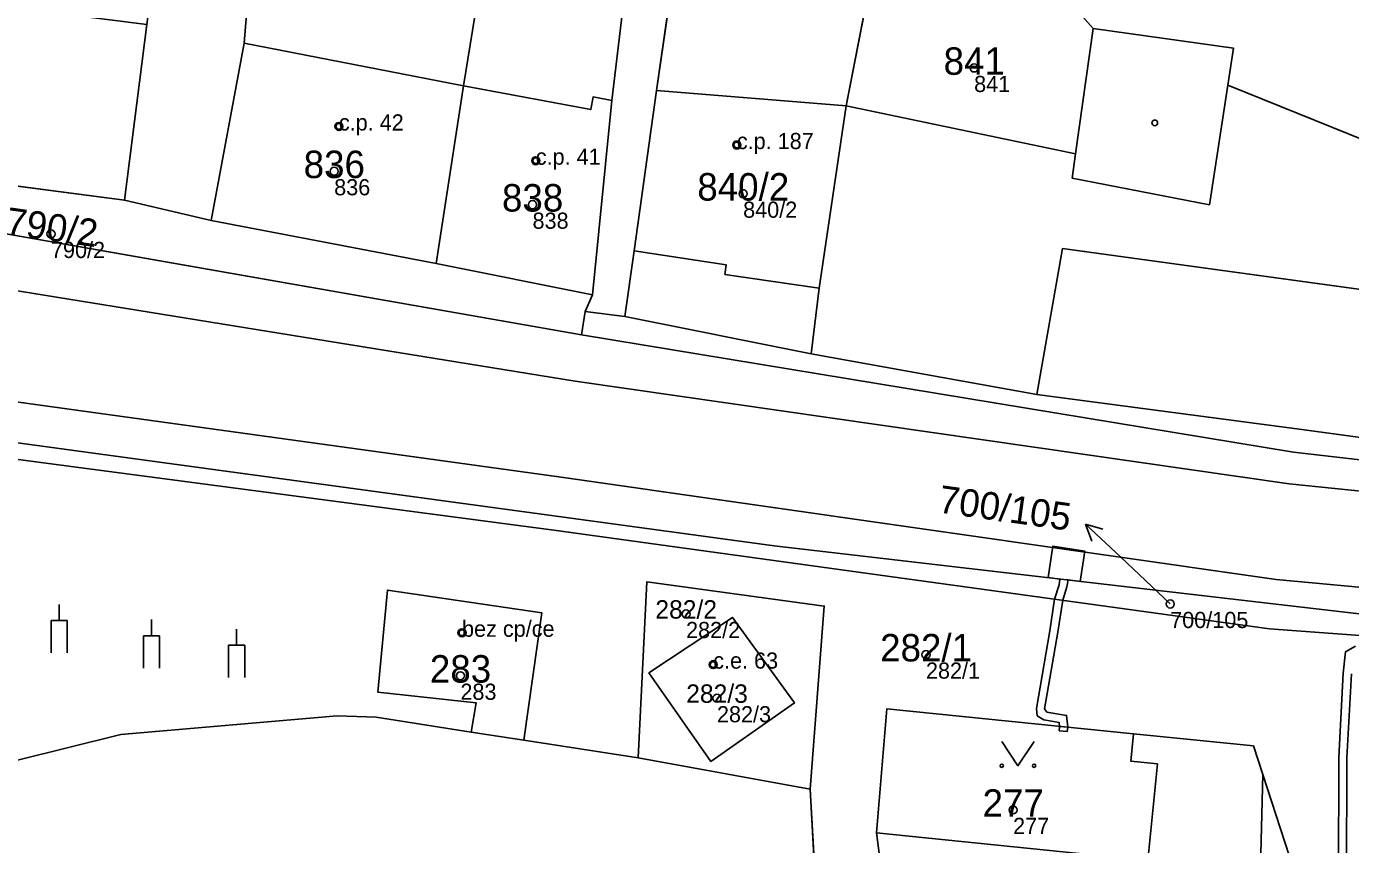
# Model space of a CAD drawing. Extents: x -603967 to -594699, y -1179315 to -1165625.
# Drawn here: x -597637.7 to -597555.8, y -1172370 to -1172319.4 of the extents above; entities that cross this region are included whole.
import ezdxf

# ---------------------------------------------------------------- set-up
doc = ezdxf.new("R2010")
doc.units = 0
for name, color, linetype in [('Definiční body', 7, 'Continuous'), ('Hranice parcel', 7, 'Continuous'), ('Parcelní čísla', 7, 'Continuous'), ('Polygon budovy', 7, 'Continuous'), ('Polygon parcely', 7, 'Continuous'), ('Pop  PČ popisy', 7, 'Continuous'), ('Vnitřní kresba', 7, 'Continuous'), ('Věcná břemena k části', 7, 'Continuous'), ('Značky budov', 7, 'Continuous'), ('Značky kultur', 7, 'Continuous')]:
    doc.layers.add(name, color=color, linetype=linetype)

msp = doc.modelspace()

# ---------------------------------------------------------------- linework, layer by layer
at = {"layer": 'Definiční body'}
for centre in [(-597579.04, -1172321.99994), (-597618.34, -1172325.61994), (-597593.72, -1172326.76994), (-597606.16, -1172327.73994), (-597618.63, -1172328.38994), (-597593.33, -1172329.77994), (-597606.36, -1172330.45994), (-597636.15, -1172332.26994), (-597566.91, -1172355.15994), (-597596.86, -1172355.77994), (-597610.72, -1172356.93994), (-597582.02, -1172358.28994), (-597610.82, -1172359.59994), (-597595.18, -1172358.90994), (-597594.95, -1172360.98994), (-597576.63, -1172367.89994)]:
    msp.add_circle(centre, 0.25, dxfattribs=at)
at = {"layer": 'Hranice parcel'}
for p, q in [((-597598.68, -1172323.4), (-597594.34, -1172293.04)), ((-597586.96, -1172324.35), (-597583.38, -1172305.98)), ((-597631.61, -1172330.18), (-597630.21, -1172319.32)), ((-597598.68, -1172323.4), (-597586.96, -1172324.35)), ((-597661.54, -1172326.24), (-597631.61, -1172330.18)), ((-597603.32, -1172338.5), (-597661.75, -1172328.26)), ((-597631.61, -1172330.18), (-597626.25, -1172331.44)), ((-597626.25, -1172331.44), (-597612.33, -1172334.09)), ((-597612.33, -1172334.09), (-597602.65, -1172336.03)), ((-597602.65, -1172336.03), (-597603.11, -1172337.06)), ((-597603.11, -1172337.06), (-597603.32, -1172338.5)), ((-597603.11, -1172337.06), (-597600.64, -1172337.37)), ((-597589.12, -1172339.69), (-597600.64, -1172337.37)), ((-597606.9, -1172363.58), (-597610.15, -1172363.08)), ((-597569.18, -1172363.19), (-597561.76, -1172363.94)), ((-597599.82, -1172364.67), (-597606.9, -1172363.58)), ((-597561.76, -1172363.94), (-597561.19, -1172365.71)), ((-597589.19, -1172366.62), (-597599.82, -1172364.67)), ((-597561.19, -1172365.71), (-597559.27, -1172371.61)), ((-597588, -1172387.31), (-597589.19, -1172366.62))]:
    msp.add_line(p, q, dxfattribs=at)
for points in [[(-597614.27, -1172283.31), (-597617.79, -1172282.01), (-597620.39, -1172296.71), (-597621.97, -1172305.79), (-597623.91, -1172316.88), (-597624.2, -1172320.47), (-597626.25, -1172331.44)], [(-597603.32, -1172338.5), (-597559.28, -1172345.76), (-597534.75, -1172348.6), (-597527.43, -1172348.17), (-597522.01, -1172347.22), (-597516.92, -1172345.77), (-597512.23, -1172343.6), (-597509.21, -1172340.34), (-597465.05, -1172284.36)], [(-597571.67, -1172319.55), (-597576.38, -1172314.23), (-597583.38, -1172305.98)], [(-597602.65, -1172336.03), (-597601.46, -1172324.01), (-597600.08, -1172312.46)], [(-597612.33, -1172334.09), (-597610.63, -1172323.1), (-597609.24, -1172314.59), (-597609.2, -1172314.35)], [(-597586.96, -1172324.35), (-597572.76, -1172327.32), (-597571.67, -1172319.55)], [(-597549.4, -1172328.69), (-597563.35, -1172323.07), (-597563, -1172320.77), (-597571.67, -1172319.55)], [(-597600.64, -1172337.37), (-597600.07, -1172333.31), (-597598.68, -1172323.4)], [(-597586.96, -1172324.35), (-597588.62, -1172335.63), (-597589.12, -1172339.69)], [(-597589.12, -1172339.69), (-597575.17, -1172342.21), (-597559.08, -1172344.33), (-597541.61, -1172346.69), (-597539.61, -1172345.09), (-597538.2, -1172334.01)], [(-597661.18, -1172343.19), (-597660.8, -1172342.11), (-597591.42, -1172351.56), (-597523.81, -1172359.42)], [(-597523.81, -1172359.42), (-597560.77, -1172356.69), (-597605.05, -1172350.59), (-597661.18, -1172343.19)], [(-597610.15, -1172363.08), (-597609.85, -1172361.27), (-597615.93, -1172360.61), (-597615.34, -1172354.3)], [(-597615.34, -1172354.3), (-597605.78, -1172355.71), (-597606.9, -1172363.58)], [(-597599.82, -1172364.67), (-597599.29, -1172353.8), (-597588.31, -1172355.29), (-597589.19, -1172366.62)], [(-597593.98, -1172355.99), (-597590.16, -1172361.28), (-597595.32, -1172364.9), (-597599.16, -1172359.42), (-597593.98, -1172355.99)], [(-597569.18, -1172363.19), (-597584.44, -1172361.64), (-597585.07, -1172369.31)], [(-597618.44, -1172362.07), (-597631.82, -1172363.24), (-597641.39, -1172365.6), (-597643.59, -1172365.91), (-597657.57, -1172372.95)], [(-597610.15, -1172363.08), (-597616.04, -1172362.17), (-597618.44, -1172362.07)], [(-597585.07, -1172369.31), (-597568.29, -1172371.02), (-597567.7, -1172365.05), (-597569.35, -1172364.88), (-597569.18, -1172363.19)], [(-597561.19, -1172365.71), (-597561.4, -1172374.72), (-597561.68, -1172375)], [(-597581.82, -1172385.04), (-597583.31, -1172382.89), (-597585.07, -1172369.31)]]:
    msp.add_lwpolyline(points, dxfattribs=at)
at = {"layer": 'Polygon budovy'}
for points in [[(-597626.25, -1172331.44), (-597612.33, -1172334.09), (-597610.63, -1172323.1), (-597624.2, -1172320.47)], [(-597612.33, -1172334.09), (-597602.65, -1172336.03), (-597601.46, -1172324.01), (-597602.61, -1172323.79), (-597602.76, -1172324.58), (-597610.63, -1172323.1)], [(-597598.68, -1172323.4), (-597600.07, -1172333.31), (-597594.37, -1172334.18), (-597594.46, -1172334.77), (-597588.62, -1172335.63), (-597586.96, -1172324.35)], [(-597573.57, -1172333.17), (-597575.17, -1172342.21), (-597559.08, -1172344.33), (-597541.61, -1172346.69), (-597539.61, -1172345.09), (-597538.2, -1172334.01), (-597548.55, -1172330.69), (-597548.79, -1172332.18), (-597546.91, -1172332.49), (-597547.61, -1172336.73)], [(-597615.34, -1172354.3), (-597615.93, -1172360.61), (-597609.85, -1172361.27), (-597610.15, -1172363.08), (-597606.9, -1172363.58), (-597605.78, -1172355.71)], [(-597590.16, -1172361.28), (-597593.98, -1172355.99), (-597599.16, -1172359.42), (-597595.32, -1172364.9)]]:
    msp.add_lwpolyline(points, close=True, dxfattribs=at)
at = {"layer": 'Polygon parcely'}
for points in [[(-597613.48, -1172250.61), (-597619.99, -1172266.95), (-597625.21, -1172281.3), (-597626.64, -1172292.08), (-597627.15, -1172296.01), (-597628.22, -1172304.34), (-597630.21, -1172319.32), (-597631.61, -1172330.18), (-597626.25, -1172331.44), (-597624.2, -1172320.47), (-597623.91, -1172316.88), (-597621.97, -1172305.79), (-597620.39, -1172296.71), (-597617.79, -1172282.01), (-597614.27, -1172283.31), (-597613.61, -1172282.2), (-597609.35, -1172275.04), (-597608.3, -1172273.28), (-597607.77, -1172272.21), (-597604.86, -1172267.5), (-597599.56, -1172261.45), (-597599.23, -1172261.03), (-597585.98, -1172244.84)], [(-597534.75, -1172348.6), (-597559.28, -1172345.76), (-597603.32, -1172338.5), (-597661.75, -1172328.26), (-597662.94, -1172328.05), (-597706, -1172323.18), (-597731.68, -1172318.8), (-597765.64, -1172314.46), (-597793.13, -1172310.44), (-597851.99, -1172302.61), (-597960.77, -1172287.58), (-597964.7, -1172286.91), (-597986.41, -1172283.87), (-598031.69, -1172277.53)], [(-598037.57, -1172289.67), (-597969.21, -1172299.41), (-597966.22, -1172299.84), (-597956.98, -1172301.12), (-597797.27, -1172323.47), (-597770.58, -1172327.35), (-597737.75, -1172331.93), (-597704.89, -1172336.54), (-597674.14, -1172341.49), (-597673.16, -1172341.62), (-597665.62, -1172342.61), (-597661.18, -1172343.19), (-597660.8, -1172342.11), (-597591.42, -1172351.56), (-597523.81, -1172359.42)], [(-597541.61, -1172346.69), (-597559.08, -1172344.33), (-597575.17, -1172342.21), (-597589.12, -1172339.69), (-597600.64, -1172337.37), (-597603.11, -1172337.06), (-597603.32, -1172338.5), (-597559.28, -1172345.76), (-597534.75, -1172348.6)], [(-597554.77, -1172372.15), (-597554.56, -1172359.47), (-597554.54, -1172358.4), (-597544.78, -1172358.84), (-597535.52, -1172360.63), (-597522, -1172364.02), (-597520.82, -1172360.39), (-597523.81, -1172359.42), (-597560.77, -1172356.69), (-597605.05, -1172350.59), (-597661.18, -1172343.19), (-597665.62, -1172342.61), (-597669.75, -1172356.84), (-597683.68, -1172403.08)], [(-597657.57, -1172372.95), (-597643.59, -1172365.91), (-597641.39, -1172365.6), (-597631.82, -1172363.24), (-597618.44, -1172362.07), (-597616.04, -1172362.17), (-597610.15, -1172363.08), (-597609.85, -1172361.27), (-597615.93, -1172360.61), (-597615.34, -1172354.3), (-597605.78, -1172355.71), (-597606.9, -1172363.58), (-597599.82, -1172364.67), (-597599.29, -1172353.8), (-597588.31, -1172355.29), (-597589.19, -1172366.62), (-597588, -1172387.31)], [(-597583.31, -1172382.89), (-597585.07, -1172369.31), (-597584.44, -1172361.64), (-597569.18, -1172363.19), (-597561.76, -1172363.94), (-597561.19, -1172365.71), (-597559.27, -1172371.61)]]:
    msp.add_lwpolyline(points, dxfattribs=at)
for points in [[(-597604.73, -1172287.83), (-597604.88, -1172288.85), (-597596.24, -1172292.02), (-597594.34, -1172293.04), (-597583.38, -1172305.98), (-597576.38, -1172314.23), (-597571.67, -1172319.55), (-597563, -1172320.77), (-597563.35, -1172323.07), (-597549.4, -1172328.69), (-597548.82, -1172327.17), (-597548.37, -1172327.32), (-597543.18, -1172316.56), (-597540.67, -1172311.35), (-597601.44, -1172279.22), (-597605.91, -1172286.83)], [(-597623.91, -1172316.88), (-597624.2, -1172320.47), (-597626.25, -1172331.44), (-597612.33, -1172334.09), (-597610.63, -1172323.1), (-597609.24, -1172314.59), (-597609.2, -1172314.35), (-597608.23, -1172308.09), (-597606.66, -1172299.06), (-597604.88, -1172288.85), (-597608.45, -1172286.57), (-597613.62, -1172283.55), (-597614.27, -1172283.31), (-597617.79, -1172282.01), (-597620.39, -1172296.71), (-597621.97, -1172305.79)], [(-597600.07, -1172333.31), (-597598.68, -1172323.4), (-597594.34, -1172293.04), (-597596.24, -1172292.02), (-597599.51, -1172309.71), (-597600.08, -1172312.46), (-597601.46, -1172324.01), (-597602.65, -1172336.03), (-597603.11, -1172337.06), (-597600.64, -1172337.37)], [(-597586.96, -1172324.35), (-597583.38, -1172305.98), (-597594.34, -1172293.04), (-597598.68, -1172323.4)], [(-597576.38, -1172314.23), (-597583.38, -1172305.98), (-597586.96, -1172324.35), (-597572.76, -1172327.32), (-597571.67, -1172319.55)], [(-597602.65, -1172336.03), (-597601.46, -1172324.01), (-597600.08, -1172312.46), (-597599.51, -1172309.71), (-597608.23, -1172308.09), (-597609.2, -1172314.35), (-597609.24, -1172314.59), (-597610.63, -1172323.1), (-597612.33, -1172334.09)], [(-597661.54, -1172326.24), (-597631.61, -1172330.18), (-597630.21, -1172319.32), (-597640.23, -1172318.06), (-597640.29, -1172318.5), (-597643.96, -1172318.22), (-597643.94, -1172318.06), (-597646.81, -1172317.87), (-597646.76, -1172317.48), (-597650.37, -1172317.05), (-597650.32, -1172316.6), (-597660.41, -1172315.39)], [(-597548.55, -1172330.69), (-597547.8, -1172329.33), (-597549.4, -1172328.69), (-597563.35, -1172323.07), (-597563, -1172320.77), (-597571.67, -1172319.55), (-597572.76, -1172327.32), (-597586.96, -1172324.35), (-597588.62, -1172335.63), (-597589.12, -1172339.69), (-597575.17, -1172342.21), (-597559.08, -1172344.33), (-597541.61, -1172346.69), (-597539.61, -1172345.09), (-597538.2, -1172334.01)], [(-597598.68, -1172323.4), (-597600.07, -1172333.31), (-597600.64, -1172337.37), (-597589.12, -1172339.69), (-597588.62, -1172335.63), (-597586.96, -1172324.35)], [(-597631.61, -1172330.18), (-597661.54, -1172326.24), (-597661.75, -1172328.26), (-597603.32, -1172338.5), (-597603.11, -1172337.06), (-597602.65, -1172336.03), (-597612.33, -1172334.09), (-597626.25, -1172331.44)], [(-597661.18, -1172343.19), (-597605.05, -1172350.59), (-597560.77, -1172356.69), (-597523.81, -1172359.42), (-597591.42, -1172351.56), (-597660.8, -1172342.11)], [(-597610.15, -1172363.08), (-597606.9, -1172363.58), (-597605.78, -1172355.71), (-597615.34, -1172354.3), (-597615.93, -1172360.61), (-597609.85, -1172361.27)], [(-597599.82, -1172364.67), (-597589.19, -1172366.62), (-597588.31, -1172355.29), (-597599.29, -1172353.8)], [(-597593.98, -1172355.99), (-597590.16, -1172361.28), (-597595.32, -1172364.9), (-597599.16, -1172359.42)], [(-597593.98, -1172355.99), (-597599.16, -1172359.42), (-597595.32, -1172364.9), (-597590.16, -1172361.28)], [(-597569.18, -1172363.19), (-597584.44, -1172361.64), (-597585.07, -1172369.31), (-597568.29, -1172371.02), (-597567.7, -1172365.05), (-597569.35, -1172364.88)], [(-597617.48, -1172394.81), (-597606.81, -1172398.91), (-597599.56, -1172401.9), (-597590, -1172396.78), (-597588, -1172387.31), (-597589.19, -1172366.62), (-597599.82, -1172364.67), (-597606.9, -1172363.58), (-597610.15, -1172363.08), (-597616.04, -1172362.17), (-597618.44, -1172362.07), (-597631.82, -1172363.24), (-597641.39, -1172365.6), (-597643.59, -1172365.91), (-597657.57, -1172372.95), (-597661.84, -1172376.84), (-597658.39, -1172378.24), (-597646.49, -1172375.52), (-597644.61, -1172383.82)], [(-597561.68, -1172375), (-597561.4, -1172374.72), (-597561.19, -1172365.71), (-597561.76, -1172363.94), (-597569.18, -1172363.19), (-597569.35, -1172364.88), (-597567.7, -1172365.05), (-597568.29, -1172371.02), (-597585.07, -1172369.31), (-597583.31, -1172382.89), (-597581.82, -1172385.04), (-597582.84, -1172383.05), (-597567.19, -1172385.39), (-597566.61, -1172382.45), (-597564.02, -1172382.8), (-597563.26, -1172378.28), (-597562.52, -1172378.54)], [(-597561.4, -1172374.72), (-597561.68, -1172375), (-597562.52, -1172378.54), (-597560.55, -1172379.23), (-597559.27, -1172371.61), (-597561.19, -1172365.71)]]:
    msp.add_lwpolyline(points, close=True, dxfattribs=at)
at = {"layer": 'Pop  PČ popisy'}
for p, q in [((-597569.96, -1172352.27), (-597572.155, -1172350.223)), ((-597572.155, -1172350.223), (-597571.081, -1172350.54)), ((-597572.155, -1172350.223), (-597571.764, -1172351.273)), ((-597566.91, -1172355.16), (-597569.96, -1172352.27))]:
    msp.add_line(p, q, dxfattribs=at)
at = {"layer": 'Vnitřní kresba'}
for p, q in [((-597624.2, -1172320.47), (-597610.63, -1172323.1)), ((-597610.63, -1172323.1), (-597602.76, -1172324.58)), ((-597564.47, -1172330.47), (-597563.35, -1172323.07)), ((-597602.76, -1172324.58), (-597602.61, -1172323.79)), ((-597602.61, -1172323.79), (-597601.46, -1172324.01)), ((-597572.97, -1172328.82), (-597572.76, -1172327.32)), ((-597572.97, -1172328.82), (-597564.47, -1172330.47)), ((-597603.73, -1172341.37), (-597665.47, -1172331.4)), ((-597573.57, -1172333.17), (-597575.17, -1172342.21)), ((-597547.61, -1172336.73), (-597573.57, -1172333.17)), ((-597594.37, -1172334.18), (-597600.07, -1172333.31)), ((-597594.46, -1172334.77), (-597594.37, -1172334.18)), ((-597588.62, -1172335.63), (-597594.46, -1172334.77)), ((-597604.58, -1172347.32), (-597662.11, -1172339.36)), ((-597559.55, -1172347.73), (-597603.73, -1172341.37)), ((-597604.58, -1172347.32), (-597560.35, -1172353.64)), ((-597543.85, -1172349.33), (-597559.55, -1172347.73)), ((-597560.35, -1172353.64), (-597539.42, -1172355.57))]:
    msp.add_line(p, q, dxfattribs=at)
at = {"layer": 'Věcná břemena k části'}
for points in [[(-597574.47, -1172353.53), (-597573.73, -1172353.62), (-597573.23, -1172353.67), (-597572.49, -1172353.76), (-597572.2, -1172351.89), (-597574.18, -1172351.59)], [(-597573.76, -1172362.73), (-597573.25, -1172362.78), (-597573.32, -1172362.05), (-597574.54, -1172361.85), (-597574.69, -1172361.65), (-597573.86, -1172356.9), (-597573.56, -1172354.93), (-597573.3, -1172354.1), (-597573.23, -1172353.67), (-597573.73, -1172353.62), (-597573.78, -1172353.98), (-597574.07, -1172354.86), (-597574.36, -1172356.82), (-597575.19, -1172361.63), (-597575.15, -1172362.07), (-597574.72, -1172362.33), (-597573.78, -1172362.49)], [(-597573.25, -1172362.78), (-597573.76, -1172362.73), (-597573.77, -1172363), (-597573.28, -1172363.04)]]:
    msp.add_lwpolyline(points, close=True, dxfattribs=at)
for points in [[(-597555.45, -1172357.76), (-597556.06, -1172358.11), (-597556.2, -1172359.45), (-597556.48, -1172364.65), (-597556.5, -1172371.95)], [(-597556, -1172372.01), (-597555.98, -1172364.67), (-597555.7, -1172359.49)]]:
    msp.add_lwpolyline(points, dxfattribs=at)
at = {"layer": 'Značky budov'}
for centre in [(-597618.3468, -1172325.61916), (-597567.8668, -1172325.39916), (-597593.7268, -1172326.76916), (-597606.1668, -1172327.73916), (-597610.7268, -1172356.93916), (-597595.1868, -1172358.90916)]:
    msp.add_circle(centre, 0.175, dxfattribs=at)
at = {"layer": 'Značky kultur'}
for p, q in [((-597635.647, -1172356.19), (-597635.647, -1172355.188)), ((-597629.927, -1172357.13), (-597629.927, -1172356.128)), ((-597636.146, -1172356.19), (-597635.147, -1172356.19)), ((-597636.146, -1172358.19), (-597636.146, -1172356.19)), ((-597635.147, -1172358.19), (-597635.147, -1172356.19)), ((-597624.667, -1172357.71), (-597624.667, -1172356.708)), ((-597630.426, -1172357.13), (-597629.427, -1172357.13)), ((-597630.426, -1172359.13), (-597630.426, -1172357.13)), ((-597629.427, -1172359.13), (-597629.427, -1172357.13)), ((-597625.166, -1172357.71), (-597624.167, -1172357.71)), ((-597625.166, -1172359.71), (-597625.166, -1172357.71)), ((-597624.167, -1172359.71), (-597624.167, -1172357.71))]:
    msp.add_line(p, q, dxfattribs=at)
msp.add_lwpolyline([(-597577.33, -1172363.669), (-597576.33, -1172365.17), (-597575.33, -1172363.669)], dxfattribs=at)
for centre in [(-597577.33, -1172365.16946), (-597575.33, -1172365.16946)]:
    msp.add_circle(centre, 0.1, dxfattribs=at)

# ---------------------------------------------------------------- texts
at = {"layer": 'Definiční body'}
for s, p in [('841', (-597579.04, -1172323.489)), ('c.p. 42', (-597618.34, -1172325.87)), ('c.p. 187', (-597593.72, -1172327.02)), ('c.p. 41', (-597606.16, -1172327.99)), ('836', (-597618.63, -1172329.879)), ('840/2', (-597593.33, -1172331.269)), ('838', (-597606.36, -1172331.949)), ('790/2', (-597636.15, -1172333.759)), ('bez cp/ce', (-597610.72, -1172357.19)), ('700/105', (-597566.91, -1172356.649)), ('282/2', (-597596.86, -1172357.269)), ('c.e. 63', (-597595.18, -1172359.16)), ('282/1', (-597582.02, -1172359.779)), ('283', (-597610.82, -1172361.089)), ('282/3', (-597594.95, -1172362.479)), ('277', (-597576.63, -1172369.389))]:
    msp.add_text(s, height=0.999996, dxfattribs=at).set_placement(p)
at = {"layer": 'Parcelní čísla'}
for s, height, p in [('841', 1.699998, (-597580.93, -1172322.425)), ('836', 1.699998, (-597620.52, -1172328.815)), ('840/2', 1.699998, (-597596.166, -1172330.205)), ('838', 1.699998, (-597608.25, -1172330.885)), ('282/2', 1.14, (-597598.761, -1172356.065)), ('282/1', 1.699998, (-597584.856, -1172358.715)), ('283', 1.699998, (-597612.71, -1172360.025)), ('282/3', 1.14, (-597596.851, -1172361.275)), ('277', 1.699998, (-597578.52, -1172368.325))]:
    msp.add_text(s, height=height, dxfattribs=at).set_placement(p)
for s, p in [('790/2', (-597639.017, -1172332.296)), ('700/105', (-597581.312, -1172349.49))]:
    msp.add_text(s, height=1.699998, rotation=351.9999972, dxfattribs=at).set_placement(p)

doc.saveas('drawing.dxf')
